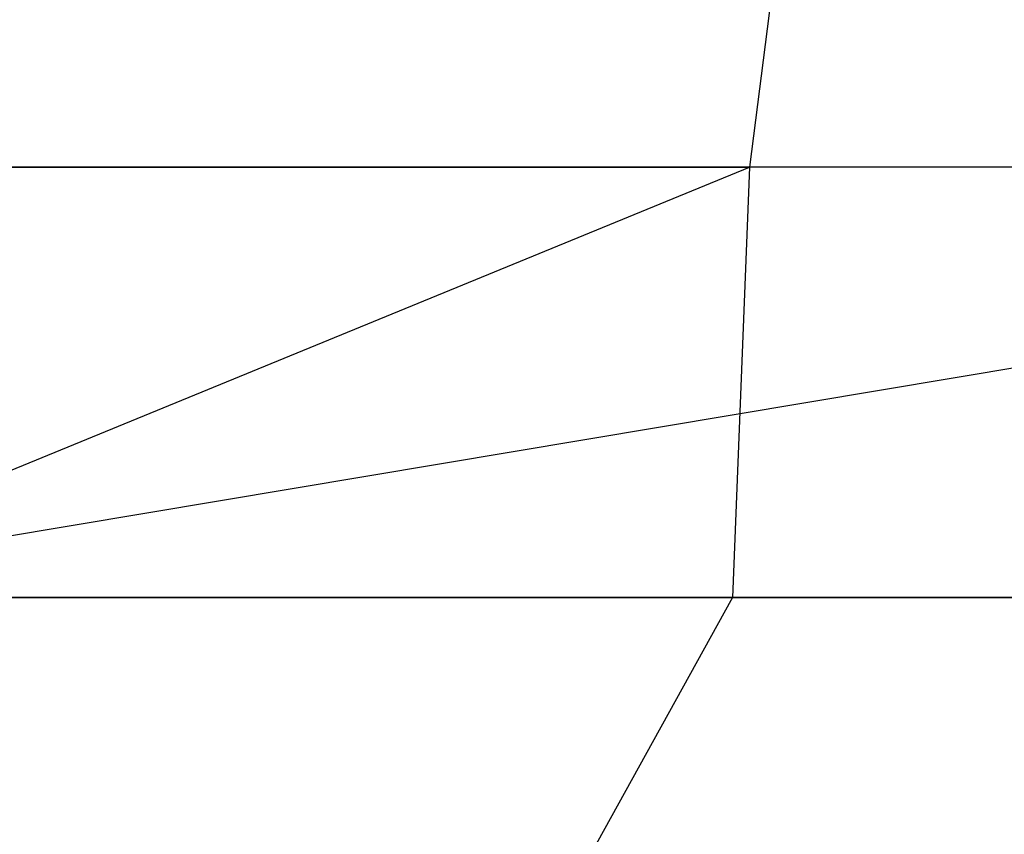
# Model space of a CAD drawing. Extents: x -172 to 172, y -29 to 28.
# Tile 346 of 656: x -45.57 to -42.04, y 13.45 to 16.37. Entities that reach past the tile are written whole.
import ezdxf

# ---------------------------------------------------------------- set-up
doc = ezdxf.new("R2010")
doc.units = 0
doc.header["$LTSCALE"] = 25.4
doc.layers.get('0').update_dxf_attribs({"linetype": 'CONTINUOUS'})

msp = doc.modelspace()

# ---------------------------------------------------------------- linework, layer by layer
at = {"color": 0}
for p, q in [((-42.7748, 17.2386, -1409.3767), (-42.9519, 15.8448, -1410.0645)), ((-42.7748, 17.2386, -1409.3767), (-42.9519, 15.8448, -1410.0645)), ((-52.1562, 15.8448, -1407.4196), (-42.9519, 15.8448, -1410.0645)), ((-52.1562, 15.8448, -1407.4196), (-42.9519, 15.8448, -1410.0645)), ((-37.6954, 15.8448, -1075.1699), (-46.9781, 15.8448, -1077.5247)), ((-37.6954, 15.8448, -1075.1699), (-46.9781, 15.8448, -1077.5247)), ((-37.6954, 15.8448, -1075.1699), (-46.9295, 14.2997, -1077.2566)), ((-37.6954, 15.8448, -1075.1699), (-46.9295, 14.2997, -1077.2566)), ((-46.7174, 14.2997, -1409.3036), (-42.9519, 15.8448, -1410.0645)), ((-46.7174, 14.2997, -1409.3036), (-42.9519, 15.8448, -1410.0645)), ((-42.9519, 15.8448, -1410.0645), (-43.0129, 14.2997, -1410.3014)), ((-42.9519, 15.8448, -1410.0645), (-43.0129, 14.2997, -1410.3014)), ((-33.6148, 15.8448, -1412.1937), (-42.9519, 15.8448, -1410.0645)), ((-33.6148, 15.8448, -1412.1937), (-42.9519, 15.8448, -1410.0645)), ((-37.7489, 14.2997, -1074.9312), (-46.9295, 14.2997, -1077.2566)), ((-37.7489, 14.2997, -1074.9312), (-46.9295, 14.2997, -1077.2566)), ((-43.0129, 14.2997, -1410.3014), (-46.7174, 7.5997, -1409.3036)), ((-46.7174, 14.2997, -1409.3036), (-43.0129, 14.2997, -1410.3014)), ((-43.0129, 14.2997, -1410.3014), (-46.7174, 7.5997, -1409.3036)), ((-46.7174, 14.2997, -1409.3036), (-43.0129, 14.2997, -1410.3014)), ((-43.0129, 14.2997, -1410.3014), (-33.6626, 14.2997, -1412.4337)), ((-43.0129, 14.2997, -1410.3014), (-33.6626, 14.2997, -1412.4337))]:
    msp.add_line(p, q, dxfattribs=at)

doc.saveas('drawing.dxf')
